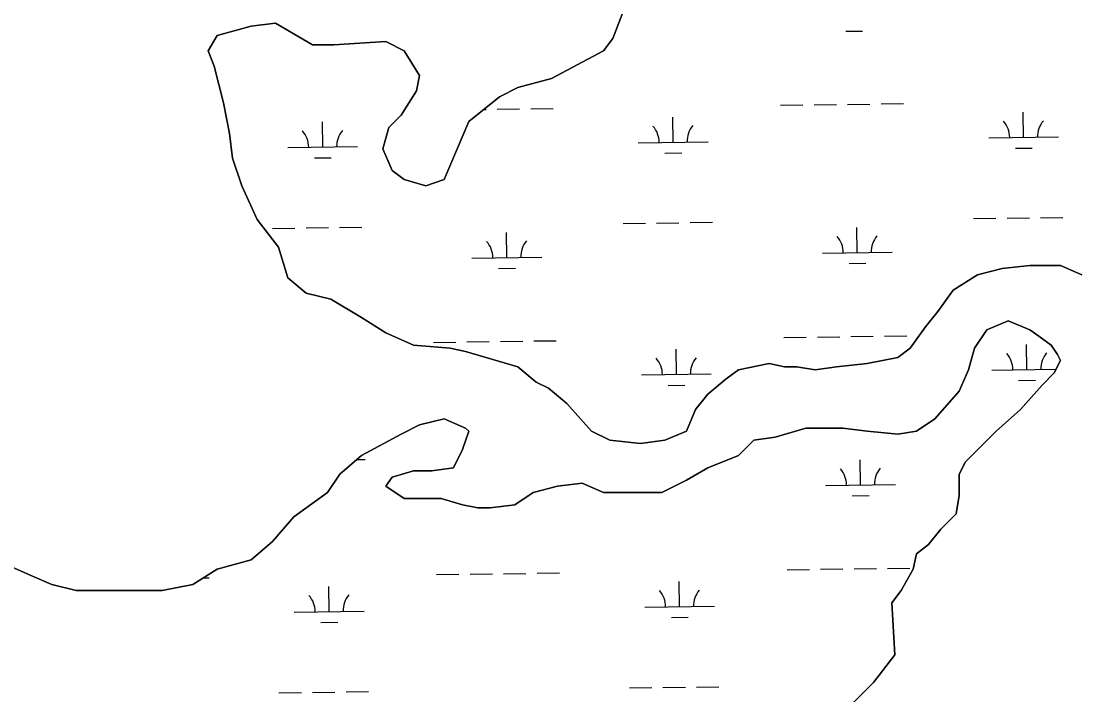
# Model space of a CAD drawing. Extents: x 3767014 to 3805179, y 361544 to 387384.
# Drawn here: x 3775749 to 3777264, y 367965 to 368930 of the extents above; entities that cross this region are included whole.
import ezdxf

# ---------------------------------------------------------------- set-up
doc = ezdxf.new("R2010")
doc.units = 0
doc.layers.add('V-TOPO-SHOR', color=7, linetype='Continuous')
doc.layers.add('V-WETL-SWMP', color=7, linetype='Continuous')

msp = doc.modelspace()

# ---------------------------------------------------------------- linework, layer by layer
at = {"layer": 'V-TOPO-SHOR'}
for points in [[(3776508.766, 368848.228), (3776583.402, 368887.765), (3776596.573, 368905.337), (3776609.744, 368940.481)], [(3776017.047, 368887.765), (3776030.218, 368909.73), (3776078.512, 368922.909), (3776113.635, 368927.302), (3776166.319, 368896.551), (3776197.051, 368896.551), (3776271.687, 368900.944), (3776298.029, 368887.765), (3776319.981, 368852.621), (3776315.591, 368830.656), (3776293.639, 368795.512), (3776276.078, 368777.94), (3776267.297, 368747.19), (3776280.468, 368716.439), (3776298.029, 368703.26), (3776328.762, 368694.474), (3776355.104, 368703.26), (3776390.227, 368786.726), (3776434.13, 368821.87), (3776460.472, 368835.049), (3776508.766, 368848.228)], [(3776131.196, 368562.684), (3776118.025, 368606.614), (3776087.293, 368646.151), (3776065.341, 368694.474), (3776052.17, 368734.011), (3776047.78, 368769.155), (3776038.999, 368813.084), (3776025.828, 368865.8), (3776017.047, 368887.765)], [(3777268.296, 368567.077), (3777237.564, 368580.256), (3777193.66, 368580.256), (3777154.147, 368575.863), (3777119.024, 368567.077), (3777083.902, 368545.113), (3777061.95, 368514.362), (3777044.388, 368492.397), (3777022.437, 368461.646), (3777004.875, 368448.467), (3776960.972, 368439.681), (3776917.068, 368435.288), (3776886.336, 368430.895), (3776859.994, 368435.288), (3776842.432, 368435.288), (3776820.481, 368439.681), (3776776.577, 368430.895), (3776759.016, 368417.716), (3776732.674, 368395.751), (3776715.112, 368373.786), (3776701.941, 368343.035), (3776671.209, 368329.857), (3776636.086, 368325.464), (3776592.183, 368329.857), (3776565.841, 368343.035), (3776530.718, 368382.572), (3776504.376, 368404.537), (3776486.814, 368413.323), (3776460.472, 368435.288), (3776385.836, 368457.253), (3776363.885, 368461.646), (3776311.2, 368466.039), (3776271.687, 368483.611), (3776236.565, 368505.576), (3776192.661, 368531.934), (3776157.538, 368540.72), (3776131.196, 368562.684)], [(3776960.972, 368343.035), (3777004.875, 368338.642), (3777031.217, 368343.035), (3777057.559, 368360.607), (3777092.682, 368400.144), (3777105.853, 368430.895), (3777114.634, 368461.646), (3777132.195, 368488.004), (3777162.928, 368501.183), (3777193.66, 368488.004), (3777206.831, 368479.218), (3777224.393, 368466.039), (3777233.173, 368452.86), (3777237.564, 368444.074)], [(3777237.564, 368444.074), (3777228.783, 368426.502), (3777211.222, 368408.93), (3777180.489, 368373.786), (3777145.366, 368343.035), (3777101.463, 368299.106), (3777092.682, 368281.534), (3777092.682, 368250.783), (3777088.292, 368224.425), (3777066.34, 368202.46), (3777048.779, 368180.495), (3777031.217, 368167.316), (3777026.827, 368145.351), (3777009.266, 368114.601), (3776996.095, 368097.029), (3777000.485, 368022.348), (3776969.753, 367982.811), (3776934.63, 367947.667)], [(3776188.27, 368255.176), (3776205.832, 368281.534), (3776236.564, 368307.891), (3776293.639, 368338.642), (3776319.981, 368351.821), (3776355.104, 368360.607), (3776385.836, 368347.428), (3776390.227, 368343.035), (3776381.446, 368316.678), (3776368.275, 368290.32), (3776337.543, 368285.927), (3776311.2, 368285.927), (3776280.468, 368277.141), (3776271.687, 368263.962), (3776298.029, 368246.39), (3776350.714, 368246.39), (3776381.446, 368237.604), (3776403.398, 368233.211), (3776420.959, 368233.211), (3776456.082, 368237.604), (3776482.424, 368255.176), (3776517.547, 368263.962), (3776552.67, 368268.355), (3776583.402, 368255.176), (3776666.819, 368255.176), (3776701.941, 368272.748), (3776732.674, 368290.32), (3776776.577, 368307.892), (3776798.529, 368329.857), (3776829.261, 368334.249), (3776873.165, 368347.428), (3776925.849, 368347.428), (3776960.972, 368343.035)], [(3775722.894, 368154.137), (3775762.407, 368136.565), (3775793.139, 368123.386), (3775828.262, 368114.6), (3775951.192, 368114.6), (3775995.095, 368123.386), (3776030.218, 368145.351), (3776078.512, 368158.53), (3776109.244, 368184.888), (3776139.976, 368220.032), (3776188.27, 368255.176)]]:
    msp.add_lwpolyline(points, dxfattribs=at)
at = {"layer": 'V-WETL-SWMP'}
for p, q in [((3776609.744, 368940.481), (3776596.573, 368905.337)), ((3776078.512, 368922.909), (3776030.218, 368909.73)), ((3776113.635, 368927.302), (3776078.512, 368922.909)), ((3776166.319, 368896.551), (3776113.635, 368927.302)), ((3776930.252, 368915.671), (3776954.25, 368916.005)), ((3776030.218, 368909.73), (3776017.047, 368887.765)), ((3776271.687, 368900.944), (3776197.051, 368896.551)), ((3776298.029, 368887.765), (3776271.687, 368900.944)), ((3776596.573, 368905.337), (3776583.402, 368887.765)), ((3776017.047, 368887.765), (3776025.828, 368865.8)), ((3776197.051, 368896.551), (3776166.319, 368896.551)), ((3776319.981, 368852.621), (3776298.029, 368887.765)), ((3776583.402, 368887.765), (3776508.766, 368848.228)), ((3776025.828, 368865.8), (3776038.999, 368813.084)), ((3776315.591, 368830.656), (3776319.981, 368852.621)), ((3776508.766, 368848.228), (3776460.472, 368835.049)), ((3776293.639, 368795.512), (3776315.591, 368830.656)), ((3776460.472, 368835.049), (3776434.13, 368821.87)), ((3776038.999, 368813.084), (3776047.78, 368769.155)), ((3776434.13, 368821.87), (3776390.227, 368786.726)), ((3776836.871, 368809.724), (3776868.868, 368810.169)), ((3776884.866, 368810.391), (3776916.863, 368810.835)), ((3776932.861, 368811.058), (3776964.858, 368811.502)), ((3776980.857, 368811.724), (3777012.854, 368812.169)), ((3776276.078, 368777.94), (3776293.639, 368795.512)), ((3776411.577, 368803.816), (3776415.003, 368803.864)), ((3776431.002, 368804.086), (3776462.999, 368804.531)), ((3776478.997, 368804.753), (3776510.994, 368805.197)), ((3776682.998, 368756.84), (3776682.498, 368792.836)), ((3777184.858, 368763.811), (3777184.358, 368799.808)), ((3776181.139, 368749.868), (3776180.639, 368785.865)), ((3776267.297, 368747.19), (3776276.078, 368777.94)), ((3776390.227, 368786.726), (3776355.104, 368703.26)), ((3776047.78, 368769.155), (3776052.17, 368734.011)), ((3777134.863, 368763.117), (3777234.853, 368764.506)), ((3776131.144, 368749.174), (3776231.134, 368750.563)), ((3776280.468, 368716.439), (3776267.297, 368747.19)), ((3776633.003, 368756.145), (3776732.993, 368757.534)), ((3777173.073, 368748.215), (3777197.071, 368748.548)), ((3776052.17, 368734.011), (3776065.341, 368694.474)), ((3776169.354, 368734.272), (3776193.352, 368734.605)), ((3776671.214, 368741.244), (3776695.211, 368741.577)), ((3776298.029, 368703.26), (3776280.468, 368716.439)), ((3776328.762, 368694.474), (3776298.029, 368703.26)), ((3776355.104, 368703.26), (3776328.762, 368694.474)), ((3776065.341, 368694.474), (3776087.293, 368646.151)), ((3776087.293, 368646.151), (3776118.025, 368606.614)), ((3776611.201, 368640.399), (3776643.198, 368640.844)), ((3776659.196, 368641.066), (3776691.193, 368641.51)), ((3776707.191, 368641.733), (3776739.188, 368642.177)), ((3777113.06, 368647.371), (3777145.057, 368647.815)), ((3777161.056, 368648.037), (3777193.053, 368648.482)), ((3777209.051, 368648.704), (3777241.048, 368649.149)), ((3776109.341, 368633.428), (3776141.338, 368633.872)), ((3776157.337, 368634.094), (3776189.333, 368634.539)), ((3776205.332, 368634.761), (3776237.329, 368635.206)), ((3776444.798, 368591.653), (3776444.298, 368627.65)), ((3776946.657, 368598.625), (3776946.157, 368634.621)), ((3776118.025, 368606.614), (3776131.196, 368562.684)), ((3776896.662, 368597.93), (3776996.653, 368599.319)), ((3776394.803, 368590.959), (3776494.793, 368592.348)), ((3776934.873, 368583.028), (3776958.871, 368583.362)), ((3777154.147, 368575.863), (3777193.66, 368580.256)), ((3777193.66, 368580.256), (3777237.564, 368580.256)), ((3777237.564, 368580.256), (3777268.296, 368567.077)), ((3776433.013, 368576.057), (3776457.011, 368576.39)), ((3777083.902, 368545.113), (3777119.024, 368567.077)), ((3777119.024, 368567.077), (3777154.147, 368575.863)), ((3776131.196, 368562.684), (3776157.538, 368540.72)), ((3776157.538, 368540.72), (3776192.661, 368531.934)), ((3777061.95, 368514.362), (3777083.902, 368545.113)), ((3776192.661, 368531.934), (3776236.565, 368505.576)), ((3776236.565, 368505.576), (3776271.687, 368483.611)), ((3777044.388, 368492.397), (3777061.95, 368514.362)), ((3777022.437, 368461.646), (3777044.388, 368492.397)), ((3777162.928, 368501.183), (3777132.195, 368488.004)), ((3777193.66, 368488.004), (3777162.928, 368501.183)), ((3776271.687, 368483.611), (3776311.2, 368466.039)), ((3776841.491, 368477.081), (3776873.488, 368477.526)), ((3776889.487, 368477.748), (3776921.484, 368478.192)), ((3776937.482, 368478.415), (3776969.479, 368478.859)), ((3776985.478, 368479.081), (3777017.474, 368479.526)), ((3777132.195, 368488.004), (3777114.634, 368461.646)), ((3777206.831, 368479.218), (3777193.66, 368488.004)), ((3777224.393, 368466.039), (3777206.831, 368479.218)), ((3776311.2, 368466.039), (3776363.885, 368461.646)), ((3776339.632, 368470.11), (3776371.629, 368470.554)), ((3776363.885, 368461.646), (3776385.836, 368457.253)), ((3776387.627, 368470.776), (3776419.624, 368471.221)), ((3776435.623, 368471.443), (3776467.619, 368471.888)), ((3776483.618, 368472.11), (3776515.615, 368472.554)), ((3776687.619, 368424.197), (3776687.119, 368460.193)), ((3777004.875, 368448.467), (3777022.437, 368461.646)), ((3777114.634, 368461.646), (3777105.853, 368430.895)), ((3777189.479, 368431.168), (3777188.979, 368467.165)), ((3777233.173, 368452.86), (3777224.393, 368466.039)), ((3776385.836, 368457.253), (3776460.472, 368435.288)), ((3776960.972, 368439.681), (3777004.875, 368448.467)), ((3777228.783, 368426.502), (3777237.564, 368444.074)), ((3777237.564, 368444.074), (3777233.173, 368452.86)), ((3776460.472, 368435.288), (3776486.814, 368413.323)), ((3776759.016, 368417.716), (3776776.577, 368430.895)), ((3776776.577, 368430.895), (3776820.481, 368439.681)), ((3776820.481, 368439.681), (3776842.432, 368435.288)), ((3776842.432, 368435.288), (3776859.994, 368435.288)), ((3776859.994, 368435.288), (3776886.336, 368430.895)), ((3776886.336, 368430.895), (3776917.068, 368435.288)), ((3776917.068, 368435.288), (3776960.972, 368439.681)), ((3777105.853, 368430.895), (3777092.682, 368400.144)), ((3777139.484, 368430.474), (3777231.406, 368431.751)), ((3776486.814, 368413.323), (3776504.376, 368404.537)), ((3776637.624, 368423.502), (3776737.614, 368424.891)), ((3776732.674, 368395.751), (3776759.016, 368417.716)), ((3777177.694, 368415.572), (3777201.692, 368415.905)), ((3777211.222, 368408.93), (3777228.783, 368426.502)), ((3776504.376, 368404.537), (3776530.718, 368382.572)), ((3776675.835, 368408.601), (3776699.832, 368408.934)), ((3777092.682, 368400.144), (3777057.559, 368360.607)), ((3777180.489, 368373.786), (3777211.222, 368408.93)), ((3776715.112, 368373.786), (3776732.674, 368395.751)), ((3776530.718, 368382.572), (3776565.841, 368343.035)), ((3776701.941, 368343.035), (3776715.112, 368373.786)), ((3777145.366, 368343.035), (3777180.489, 368373.786)), ((3776355.104, 368360.607), (3776319.981, 368351.821)), ((3776385.836, 368347.428), (3776355.104, 368360.607)), ((3777057.559, 368360.607), (3777031.217, 368343.035)), ((3776293.639, 368338.642), (3776236.564, 368307.891)), ((3776319.981, 368351.821), (3776293.639, 368338.642)), ((3776381.446, 368316.678), (3776390.227, 368343.035)), ((3776390.227, 368343.035), (3776385.836, 368347.428)), ((3776565.841, 368343.035), (3776592.183, 368329.857)), ((3776671.209, 368329.857), (3776701.941, 368343.035)), ((3776873.165, 368347.428), (3776829.261, 368334.249)), ((3776925.849, 368347.428), (3776873.165, 368347.428)), ((3776960.972, 368343.035), (3776925.849, 368347.428)), ((3777004.875, 368338.642), (3776960.972, 368343.035)), ((3777031.217, 368343.035), (3777004.875, 368338.642)), ((3777101.463, 368299.106), (3777145.366, 368343.035)), ((3776592.183, 368329.857), (3776636.086, 368325.464)), ((3776636.086, 368325.464), (3776671.209, 368329.857)), ((3776798.529, 368329.857), (3776776.577, 368307.892)), ((3776829.261, 368334.249), (3776798.529, 368329.857)), ((3776236.564, 368307.891), (3776205.832, 368281.534)), ((3776368.275, 368290.32), (3776381.446, 368316.678)), ((3776776.577, 368307.892), (3776732.674, 368290.32)), ((3776230.16, 368302.399), (3776241.95, 368302.563)), ((3776951.278, 368265.982), (3776950.778, 368301.978)), ((3777092.682, 368281.534), (3777101.463, 368299.106)), ((3776205.832, 368281.534), (3776188.27, 368255.176)), ((3776271.687, 368263.962), (3776280.468, 368277.141)), ((3776280.468, 368277.141), (3776311.2, 368285.927)), ((3776311.2, 368285.927), (3776337.543, 368285.927)), ((3776337.543, 368285.927), (3776368.275, 368290.32)), ((3776732.674, 368290.32), (3776701.941, 368272.748)), ((3777092.682, 368250.783), (3777092.682, 368281.534)), ((3776298.029, 368246.39), (3776271.687, 368263.962)), ((3776517.547, 368263.962), (3776482.424, 368255.176)), ((3776552.67, 368268.355), (3776517.547, 368263.962)), ((3776583.402, 368255.176), (3776552.67, 368268.355)), ((3776701.941, 368272.748), (3776666.819, 368255.176)), ((3776901.283, 368265.287), (3777001.273, 368266.676)), ((3776188.27, 368255.176), (3776139.976, 368220.032)), ((3776482.424, 368255.176), (3776456.082, 368237.604)), ((3776666.819, 368255.176), (3776583.402, 368255.176)), ((3776939.494, 368250.386), (3776963.491, 368250.719)), ((3777088.292, 368224.425), (3777092.682, 368250.783)), ((3776350.714, 368246.39), (3776298.029, 368246.39)), ((3776381.446, 368237.604), (3776350.714, 368246.39)), ((3776403.398, 368233.211), (3776381.446, 368237.604)), ((3776420.959, 368233.211), (3776403.398, 368233.211)), ((3776456.082, 368237.604), (3776420.959, 368233.211)), ((3776139.976, 368220.032), (3776109.244, 368184.888)), ((3777066.34, 368202.46), (3777088.292, 368224.425)), ((3777048.779, 368180.495), (3777066.34, 368202.46)), ((3776109.244, 368184.888), (3776078.512, 368158.53)), ((3777031.217, 368167.316), (3777048.779, 368180.495)), ((3776078.512, 368158.53), (3776030.218, 368145.351)), ((3777026.827, 368145.351), (3777031.217, 368167.316)), ((3775762.407, 368136.565), (3775722.894, 368154.137)), ((3776030.218, 368145.351), (3775995.095, 368123.386)), ((3776846.112, 368144.438), (3776878.109, 368144.883)), ((3776894.108, 368145.105), (3776926.105, 368145.549)), ((3776942.103, 368145.772), (3776974.1, 368146.216)), ((3776990.098, 368146.438), (3777022.095, 368146.883)), ((3777009.266, 368114.601), (3777026.827, 368145.351)), ((3775793.139, 368123.386), (3775762.407, 368136.565)), ((3776010.19, 368132.826), (3776018.376, 368132.94)), ((3776344.253, 368137.467), (3776376.25, 368137.911)), ((3776392.248, 368138.134), (3776424.245, 368138.578)), ((3776440.243, 368138.8), (3776472.24, 368139.245)), ((3776488.239, 368139.467), (3776520.236, 368139.911)), ((3776692.24, 368091.554), (3776691.74, 368127.55)), ((3775828.262, 368114.6), (3775793.139, 368123.386)), ((3775951.192, 368114.6), (3775828.262, 368114.6)), ((3775995.095, 368123.386), (3775951.192, 368114.6)), ((3776190.38, 368084.582), (3776189.88, 368120.579)), ((3776996.095, 368097.029), (3777009.266, 368114.601)), ((3777000.485, 368022.348), (3776996.095, 368097.029)), ((3776140.385, 368083.888), (3776240.376, 368085.277)), ((3776642.245, 368090.859), (3776742.235, 368092.248)), ((3776178.596, 368068.986), (3776202.594, 368069.32)), ((3776680.455, 368075.958), (3776704.453, 368076.291)), ((3776969.753, 367982.811), (3777000.485, 368022.348)), ((3776620.442, 367975.113), (3776652.439, 367975.558)), ((3776668.438, 367975.78), (3776700.435, 367976.225)), ((3776716.433, 367976.447), (3776748.43, 367976.891)), ((3776934.63, 367947.667), (3776969.753, 367982.811)), ((3776118.583, 367968.142), (3776150.58, 367968.586)), ((3776166.578, 367968.809), (3776198.575, 367969.253)), ((3776214.574, 367969.475), (3776246.57, 367969.92)), ((3776955.411, 367968.461), (3776955.399, 367969.335))]:
    msp.add_line(p, q, dxfattribs=at)
for centre, start, end in [((3776627.754, 368756.547), 0.024037, 41.567696), ((3776738.229, 368758.082), 140.024034, 181.567693), ((3777129.614, 368763.519), 0.024037, 41.567696), ((3777240.089, 368765.053), 140.024034, 181.567693), ((3776125.895, 368749.576), 0.024037, 41.567696), ((3776236.37, 368751.11), 140.024034, 181.567693), ((3776389.554, 368591.361), 0.024037, 41.567696), ((3776500.029, 368592.895), 140.024034, 181.567693), ((3776891.413, 368598.332), 0.024037, 41.567696), ((3777001.888, 368599.867), 140.024034, 181.567693), ((3776632.375, 368423.904), 0.024037, 41.567696), ((3776742.85, 368425.439), 140.024034, 181.567693), ((3777134.235, 368430.876), 0.024037, 41.567696), ((3777244.71, 368432.41), 140.024034, 181.567693), ((3776896.034, 368265.689), 0.024037, 41.567696), ((3777006.509, 368267.224), 140.024034, 181.567693), ((3776636.996, 368091.261), 0.024037, 41.567696), ((3776747.471, 368092.796), 140.024034, 181.567693), ((3776135.136, 368084.29), 0.024037, 41.567696), ((3776245.611, 368085.825), 140.024034, 181.567693)]:
    msp.add_arc(centre, 35.246, start, end, dxfattribs=at)

doc.saveas('drawing.dxf')
